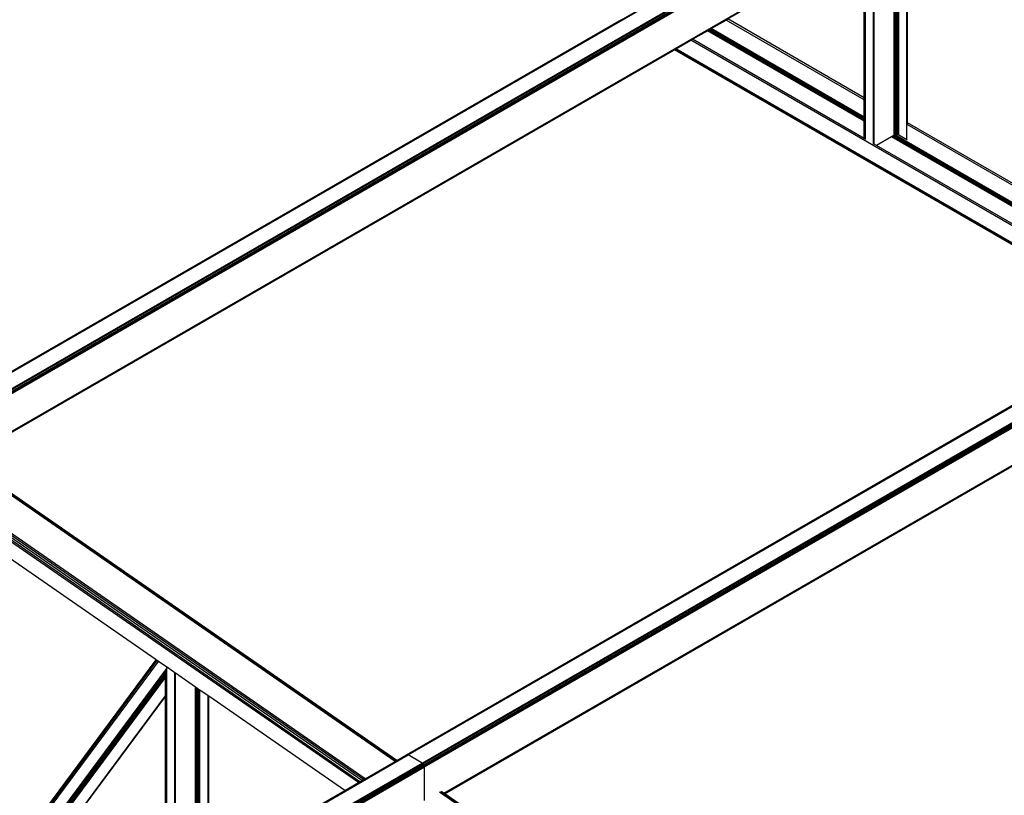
# Model space of a CAD drawing. Header units: millimetres. Extents: x 10 to 1250, y -62 to 528.
# Tile 688 of 909: x 608.25 to 610.51, y 515.1 to 516.88. Entities that reach past the tile are written whole.
import ezdxf

# ---------------------------------------------------------------- set-up
doc = ezdxf.new("R2010")
doc.units = ezdxf.units.MM
doc.header["$LTSCALE"] = 0.05

msp = doc.modelspace()

# ---------------------------------------------------------------- linework, layer by layer
at = {"color": 8}
for p, q in [((608.0377, 515.9543), (610.7471, 517.5185)), ((608.0397, 515.9536), (610.7491, 517.5178)), ((608.0718, 515.935), (610.7812, 517.4993)), ((608.0738, 515.9334), (610.7832, 517.4977)), ((608.0755, 515.9312), (610.7848, 517.4954)), ((608.0766, 515.9286), (610.786, 517.4929)), ((608.077, 515.9261), (610.7863, 517.4903)), ((608.1219, 515.866), (610.744, 517.3798)), ((608.1234, 515.865), (610.7435, 517.3777)), ((610.2625, 516.6565), (610.2625, 517.0994)), ((610.2635, 516.656), (610.2635, 517.0999)), ((610.2662, 516.6544), (610.2662, 517.1015)), ((610.269, 516.6528), (610.269, 517.1031)), ((610.2699, 516.6523), (610.2699, 517.1036)), ((610.2713, 516.6515), (610.2713, 517.1045)), ((610.29, 516.6003), (610.29, 517.1152)), ((610.2917, 516.6397), (610.2917, 517.1162)), ((610.2611, 516.6574), (610.2611, 517.0986)), ((610.1921, 516.6972), (610.1921, 517.0587)), ((610.1928, 516.6968), (610.1928, 517.0592)), ((610.1945, 516.6958), (610.1945, 517.0601)), ((610.1949, 516.6956), (610.1949, 517.0604)), ((610.2136, 516.5907), (610.2136, 517.0711)), ((610.2153, 516.5905), (610.2153, 517.0721)), ((608.0361, 515.9539), (609.6352, 516.8772)), ((609.8406, 516.8558), (609.875, 516.8756)), ((609.875, 516.8756), (609.879, 516.878)), ((610.1921, 516.6925), (609.875, 516.8756)), ((610.1921, 516.6972), (609.879, 516.878)), ((609.7982, 516.8313), (609.8326, 516.8511)), ((609.8326, 516.8511), (609.8344, 516.8522)), ((610.1921, 516.6435), (609.8326, 516.8511)), ((609.8344, 516.8522), (609.8366, 516.8535)), ((610.1921, 516.6457), (609.8344, 516.8522)), ((609.8366, 516.8535), (609.8388, 516.8547)), ((610.1921, 516.6482), (609.8366, 516.8535)), ((609.8388, 516.8547), (609.8406, 516.8558)), ((610.1921, 516.6507), (609.8388, 516.8547)), ((610.1921, 516.6529), (609.8406, 516.8558)), ((609.7598, 516.8091), (609.7942, 516.829)), ((609.7942, 516.829), (609.7982, 516.8313)), ((610.8889, 516.197), (609.7942, 516.829)), ((610.1921, 516.6039), (609.7982, 516.8313)), ((608.1239, 515.8646), (609.7565, 516.8072)), ((609.7565, 516.8072), (609.7573, 516.8077)), ((610.8512, 516.1752), (609.7565, 516.8072)), ((609.7573, 516.8077), (609.7598, 516.8091)), ((610.852, 516.1757), (609.7573, 516.8077)), ((610.8545, 516.1771), (609.7598, 516.8091)), ((609.1434, 515.1886), (611.8527, 516.7528)), ((609.1454, 515.1879), (611.8547, 516.7521)), ((609.1775, 515.1693), (611.8868, 516.7336)), ((609.1794, 515.1677), (611.8888, 516.732)), ((609.1811, 515.1655), (611.8905, 516.7297)), ((609.1822, 515.1629), (611.8916, 516.7271)), ((609.1826, 515.1604), (611.892, 516.7246)), ((610.1928, 516.6968), (610.1921, 516.6972)), ((610.1921, 516.6925), (610.1921, 516.6972)), ((610.1928, 516.6921), (610.1921, 516.6925)), ((610.1921, 516.6529), (610.1921, 516.6925)), ((610.1945, 516.6958), (610.1928, 516.6968)), ((610.1928, 516.6921), (610.1928, 516.6968)), ((610.1945, 516.6912), (610.1928, 516.6921)), ((610.1928, 516.6525), (610.1928, 516.6921)), ((610.1949, 516.6956), (610.1945, 516.6958)), ((610.1945, 516.6912), (610.1945, 516.6958)), ((610.1949, 516.6909), (610.1949, 516.6956)), ((610.1949, 516.6909), (610.1945, 516.6912)), ((610.1945, 516.6515), (610.1945, 516.6912)), ((610.1949, 516.6512), (610.1949, 516.6909)), ((610.1928, 516.6525), (610.1921, 516.6529)), ((610.1921, 516.6507), (610.1921, 516.6529)), ((610.1928, 516.6503), (610.1921, 516.6507)), ((610.1921, 516.6482), (610.1921, 516.6507)), ((610.1928, 516.6478), (610.1921, 516.6482)), ((610.1921, 516.6457), (610.1921, 516.6482)), ((610.1945, 516.6515), (610.1928, 516.6525)), ((610.1928, 516.6503), (610.1928, 516.6525)), ((610.1945, 516.6493), (610.1928, 516.6503)), ((610.1928, 516.6478), (610.1928, 516.6503)), ((610.1945, 516.6468), (610.1928, 516.6478)), ((610.1928, 516.6453), (610.1928, 516.6478)), ((610.1949, 516.6512), (610.1945, 516.6515)), ((610.1945, 516.6493), (610.1945, 516.6515)), ((610.1949, 516.6491), (610.1945, 516.6493)), ((610.1945, 516.6468), (610.1945, 516.6493)), ((610.1949, 516.6466), (610.1945, 516.6468)), ((610.1945, 516.6443), (610.1945, 516.6468)), ((610.1949, 516.6491), (610.1949, 516.6512)), ((610.1949, 516.6466), (610.1949, 516.6491)), ((610.2625, 516.6565), (610.2611, 516.6574)), ((610.2611, 516.6527), (610.2611, 516.6574)), ((610.2625, 516.6519), (610.2611, 516.6527)), ((610.2611, 516.613), (610.2611, 516.6527)), ((610.2635, 516.656), (610.2625, 516.6565)), ((610.2625, 516.6519), (610.2625, 516.6565)), ((610.2635, 516.6514), (610.2625, 516.6519)), ((610.2625, 516.6132), (610.2625, 516.6519)), ((610.2635, 516.6514), (610.2635, 516.656)), ((610.2635, 516.6133), (610.2635, 516.6514)), ((610.269, 516.6528), (610.2662, 516.6544)), ((610.2662, 516.6498), (610.2662, 516.6544)), ((610.269, 516.6482), (610.2662, 516.6498)), ((610.2662, 516.6137), (610.2662, 516.6498)), ((610.2699, 516.6523), (610.269, 516.6528)), ((610.269, 516.6482), (610.269, 516.6528)), ((610.2713, 516.6468), (610.269, 516.6482)), ((610.269, 516.6133), (610.269, 516.6482)), ((610.2699, 516.6478), (610.2699, 516.6523)), ((610.2713, 516.6515), (610.2699, 516.6523)), ((610.2713, 516.6468), (610.2713, 516.6515)), ((610.2713, 516.611), (610.2713, 516.6468)), ((610.1928, 516.6453), (610.1921, 516.6457)), ((610.1921, 516.6435), (610.1921, 516.6457)), ((610.1921, 516.6039), (610.1921, 516.6435)), ((610.1928, 516.6431), (610.1921, 516.6435)), ((610.1928, 516.6431), (610.1928, 516.6453)), ((610.1945, 516.6443), (610.1928, 516.6453)), ((610.1928, 516.6035), (610.1928, 516.6431)), ((610.1945, 516.6422), (610.1928, 516.6431)), ((610.1945, 516.6422), (610.1945, 516.6443)), ((610.1949, 516.6441), (610.1945, 516.6443)), ((610.1945, 516.6025), (610.1945, 516.6422)), ((610.1949, 516.6419), (610.1945, 516.6422)), ((610.1949, 516.6441), (610.1949, 516.6466)), ((610.1949, 516.6419), (610.1949, 516.6441)), ((610.1949, 516.6023), (610.1949, 516.6419)), ((610.7454, 516.3731), (610.291, 516.6354)), ((610.7454, 516.3778), (610.2917, 516.6397)), ((610.2917, 516.6358), (610.2917, 516.6397)), ((609.2273, 515.1001), (611.8497, 516.6141)), ((609.2288, 515.0991), (611.8492, 516.612)), ((610.1928, 516.6035), (610.1921, 516.6039)), ((610.1928, 516.6033), (610.1928, 516.6035)), ((610.1945, 516.6025), (610.1928, 516.6035)), ((610.1949, 516.6023), (610.1945, 516.6025)), ((610.1949, 516.6015), (610.1949, 516.6023)), ((610.2548, 516.6074), (610.2204, 516.5875)), ((610.2566, 516.6084), (610.2548, 516.6074)), ((610.7454, 516.3241), (610.2548, 516.6074)), ((610.2588, 516.6097), (610.2566, 516.6084)), ((610.7454, 516.3263), (610.2566, 516.6084)), ((610.261, 516.611), (610.2588, 516.6097)), ((610.7454, 516.3288), (610.2588, 516.6097)), ((610.7454, 516.3313), (610.261, 516.611)), ((610.2611, 516.611), (610.261, 516.611)), ((610.2611, 516.6127), (610.2611, 516.613)), ((610.2615, 516.6128), (610.2611, 516.613)), ((610.2611, 516.6127), (610.2615, 516.6128)), ((610.2611, 516.611), (610.2611, 516.6127)), ((610.2632, 516.6118), (610.2611, 516.611)), ((610.2615, 516.6128), (610.2625, 516.6132)), ((610.2632, 516.6118), (610.2615, 516.6128)), ((610.2625, 516.6132), (610.2635, 516.6133)), ((610.2635, 516.612), (610.2632, 516.6118)), ((610.7454, 516.3335), (610.2632, 516.6118)), ((610.2635, 516.612), (610.2635, 516.6133)), ((610.2662, 516.6123), (610.2635, 516.612)), ((610.2662, 516.6137), (610.269, 516.6133)), ((610.2662, 516.6123), (610.2662, 516.6137)), ((610.269, 516.6119), (610.2662, 516.6123)), ((610.269, 516.6133), (610.2696, 516.6133)), ((610.269, 516.6119), (610.269, 516.6133)), ((610.2713, 516.611), (610.269, 516.6119)), ((610.29, 516.6003), (610.2713, 516.611)), ((610.2153, 516.5905), (610.2142, 516.5911)), ((610.2204, 516.5875), (610.2153, 516.5905)), ((610.7454, 516.2845), (610.2204, 516.5875)), ((610.291, 516.6009), (610.29, 516.6003)), ((609.1417, 515.1882), (610.8512, 516.1752)), ((609.2293, 515.0988), (610.9724, 516.1052)), ((609.1155, 515.1731), (608.1113, 515.8688)), ((609.118, 515.1746), (608.1144, 515.8699)), ((609.1191, 515.1752), (608.1239, 515.8646)), ((609.0314, 515.1245), (608.0345, 515.8152)), ((609.0348, 515.1265), (608.0352, 515.8191)), ((609.0389, 515.1289), (608.0369, 515.8231)), ((609.0432, 515.1313), (608.0396, 515.8267)), ((609.0468, 515.1334), (608.0426, 515.8291)), ((608.567, 515.4064), (608.1356, 515.7053)), ((608.1655, 514.8648), (608.567, 515.4064)), ((608.1669, 514.8651), (608.5678, 515.4058)), ((608.1703, 514.8658), (608.5697, 515.4045)), ((608.5678, 515.4058), (608.567, 515.4064)), ((608.5697, 515.4045), (608.5678, 515.4058)), ((608.5723, 515.4027), (608.5697, 515.4045)), ((608.175, 514.8667), (608.5723, 515.4027)), ((608.2117, 514.8743), (608.5912, 515.3862)), ((608.5912, 515.3896), (608.5723, 515.4027)), ((608.5884, 515.3811), (608.5891, 515.3821)), ((608.5884, 515.3808), (608.5891, 515.3818)), ((608.5891, 515.3821), (608.5908, 515.3844)), ((608.5891, 515.3818), (608.5908, 515.384)), ((608.5891, 515.3821), (608.5891, 515.383)), ((608.5891, 515.3818), (608.5891, 515.3821)), ((608.5891, 515.3794), (608.5891, 515.3818)), ((608.5891, 515.3794), (608.5908, 515.3817)), ((608.5908, 515.3844), (608.5912, 515.3849)), ((608.5908, 515.384), (608.5912, 515.3846)), ((608.5908, 515.384), (608.5908, 515.3844)), ((608.5908, 515.3817), (608.5908, 515.384)), ((608.5908, 515.3817), (608.5912, 515.3822)), ((608.5908, 515.3779), (608.5908, 515.3817)), ((608.5912, 515.3862), (608.5912, 515.3896)), ((608.5929, 515.3885), (608.5912, 515.3896)), ((608.5912, 515.3862), (608.5929, 515.3885)), ((608.5912, 515.3849), (608.5912, 515.3862)), ((608.5912, 515.3846), (608.5912, 515.3849)), ((608.5912, 515.3822), (608.5912, 515.3846)), ((608.5912, 515.3785), (608.5912, 515.3822)), ((608.6099, 515.3767), (608.5929, 515.3885)), ((608.2128, 514.8745), (608.5884, 515.3811)), ((608.2131, 514.8746), (608.5884, 515.3808)), ((608.2152, 514.875), (608.5884, 515.3784)), ((608.2185, 514.8757), (608.5884, 515.3747)), ((608.2225, 514.8765), (608.5884, 515.3701)), ((608.2266, 514.8774), (608.5884, 515.3654)), ((608.5884, 515.3808), (608.5884, 515.3811)), ((608.5884, 515.3784), (608.5884, 515.3808)), ((608.5884, 515.3784), (608.5891, 515.3794)), ((608.5884, 515.3747), (608.5884, 515.3784)), ((608.5884, 515.3747), (608.5891, 515.3757)), ((608.5884, 515.3701), (608.5884, 515.3747)), ((608.5884, 515.3701), (608.5891, 515.3711)), ((608.5884, 515.3654), (608.5884, 515.3701)), ((608.5884, 515.3654), (608.5891, 515.3664)), ((608.5884, 515.3235), (608.5884, 515.3654)), ((608.5891, 515.3757), (608.5891, 515.3794)), ((608.5891, 515.3757), (608.5908, 515.3779)), ((608.5891, 515.3711), (608.5891, 515.3757)), ((608.5891, 515.3711), (608.5908, 515.3734)), ((608.5891, 515.3664), (608.5891, 515.3711)), ((608.5891, 515.3664), (608.5908, 515.3687)), ((608.5891, 515.3245), (608.5891, 515.3664)), ((608.5908, 515.3779), (608.5912, 515.3785)), ((608.5908, 515.3734), (608.5908, 515.3779)), ((608.5908, 515.3734), (608.5912, 515.3739)), ((608.5908, 515.3687), (608.5908, 515.3734)), ((608.5908, 515.3687), (608.5912, 515.3692)), ((608.5908, 515.3268), (608.5908, 515.3687)), ((608.5912, 515.3739), (608.5912, 515.3785)), ((608.5912, 515.3692), (608.5912, 515.3739)), ((608.5912, 515.3273), (608.5912, 515.3692)), ((608.6099, 514.9564), (608.6099, 515.3767)), ((608.6116, 515.3755), (608.6099, 515.3767)), ((608.6116, 514.9567), (608.6116, 515.3755)), ((608.6574, 515.3437), (608.6116, 515.3755)), ((608.6574, 514.9662), (608.6574, 515.3437)), ((608.6588, 515.3428), (608.6574, 515.3437)), ((608.6588, 514.9665), (608.6588, 515.3428)), ((608.6597, 515.3421), (608.6588, 515.3428)), ((608.6597, 514.9667), (608.6597, 515.3421)), ((608.6625, 515.3402), (608.6597, 515.3421)), ((608.6625, 514.9672), (608.6625, 515.3402)), ((608.6652, 515.3383), (608.6625, 515.3402)), ((608.6652, 514.9678), (608.6652, 515.3383)), ((608.6662, 515.3377), (608.6652, 515.3383)), ((608.6662, 514.968), (608.6662, 515.3377)), ((608.6676, 515.3367), (608.6662, 515.3377)), ((608.6676, 514.9683), (608.6676, 515.3367)), ((608.6863, 515.3237), (608.6676, 515.3367)), ((608.2633, 514.8849), (608.5884, 515.3235)), ((608.2644, 514.8852), (608.5884, 515.3222)), ((608.5884, 515.3235), (608.5891, 515.3245)), ((608.5884, 515.3222), (608.5884, 515.3235)), ((608.5884, 515.3222), (608.5891, 515.3232)), ((608.5884, 514.952), (608.5884, 515.3222)), ((608.5891, 515.3245), (608.5908, 515.3268)), ((608.5891, 515.3232), (608.5908, 515.3255)), ((608.5891, 515.3232), (608.5891, 515.3245)), ((608.5891, 514.9521), (608.5891, 515.3232)), ((608.5908, 515.3268), (608.5912, 515.3273)), ((608.5908, 515.3255), (608.5908, 515.3268)), ((608.5908, 515.3255), (608.5912, 515.326)), ((608.5908, 514.9525), (608.5908, 515.3255)), ((608.5912, 515.326), (608.5912, 515.3273)), ((608.5912, 514.9525), (608.5912, 515.326)), ((608.6863, 514.9721), (608.6863, 515.3237)), ((608.688, 515.3226), (608.6863, 515.3237)), ((608.688, 514.9725), (608.688, 515.3226)), ((609, 515.1064), (608.688, 515.3226)), ((606.4664, 513.643), (609.1434, 515.1886)), ((606.4684, 513.6423), (609.1454, 515.1879)), ((609.1191, 515.1752), (609.1417, 515.1882)), ((609.1434, 515.1886), (609.1417, 515.1882)), ((609.1454, 515.1879), (609.1434, 515.1886)), ((609.1775, 515.1693), (609.1454, 515.1879)), ((606.5005, 513.6238), (609.1775, 515.1693)), ((606.5024, 513.6222), (609.1794, 515.1677)), ((606.5041, 513.6199), (609.1811, 515.1655)), ((606.5052, 513.6173), (609.1822, 515.1629)), ((606.5056, 513.6148), (609.1826, 515.1604)), ((609.0468, 515.1334), (609.1155, 515.1731)), ((609.1155, 515.1731), (609.118, 515.1746)), ((609.118, 515.1746), (609.1191, 515.1752)), ((609.1794, 515.1677), (609.1775, 515.1693)), ((609.1811, 515.1655), (609.1794, 515.1677)), ((609.1822, 515.1629), (609.1811, 515.1655)), ((609.1826, 515.1604), (609.1822, 515.1629)), ((609.1826, 515.083), (609.1826, 515.1604)), ((609.0432, 515.1313), (609.0468, 515.1334)), ((609, 515.1064), (609.0314, 515.1245)), ((609.0314, 515.1245), (609.0348, 515.1265)), ((609.0348, 515.1265), (609.0389, 515.1289)), ((609.0389, 515.1289), (609.0432, 515.1313)), ((608.8125, 514.9982), (609, 515.1064)), ((610.2201, 514.4078), (609.217, 515.1028)), ((610.2227, 514.4093), (609.2201, 515.1039)), ((609.2273, 515.1001), (609.2227, 515.1034)), ((609.2288, 515.0991), (609.2273, 515.1001)), ((609.2293, 515.0988), (609.2288, 515.0991)), ((610.2237, 514.4098), (609.2293, 515.0988))]:
    msp.add_line(p, q, dxfattribs=at)

doc.saveas('drawing.dxf')
